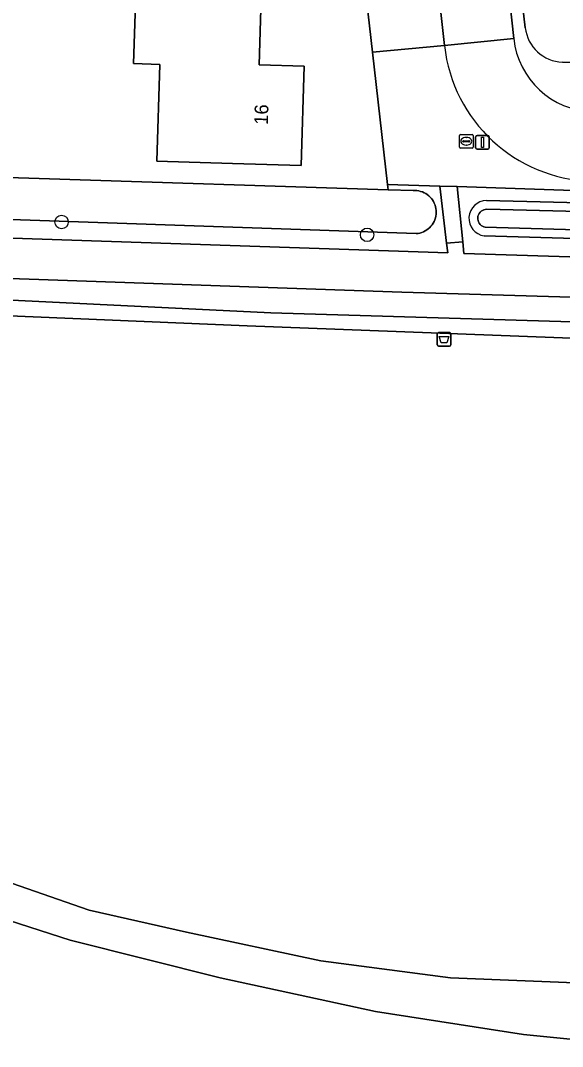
# Model space of a CAD drawing. Extents: x 158455 to 159797, y 387218 to 388672.
# Drawn here: x 159340 to 159379.5, y 387650.8 to 387725.6 of the extents above; entities that cross this region are included whole.
import ezdxf

# ---------------------------------------------------------------- set-up
doc = ezdxf.new("R2010")
doc.units = 0
for name, color, linetype in [('IMGEO_Afvalbak', 7, 'Continuous'), ('IMGEO_Boom', 7, 'Continuous'), ('IMGEO_Erf', 7, 'Continuous'), ('IMGEO_Gemengd_bos', 7, 'Continuous'), ('IMGEO_Groenvoorziening', 7, 'Continuous'), ('IMGEO_Lichtmast', 7, 'Continuous'), ('IMGEO_Oever', 7, 'Continuous'), ('IMGEO_Pand', 7, 'Continuous'), ('IMGEO_Pand_nummerreeks', 7, 'Continuous'), ('IMGEO_Rijbaan_lokaal_open', 7, 'Continuous'), ('IMGEO_Rioolput', 7, 'Continuous'), ('IMGEO_Voetpad_halfverhard', 7, 'Continuous'), ('IMGEO_Voetpad_onverhard', 7, 'Continuous'), ('IMGEO_Voetpad_open', 7, 'Continuous'), ('IMGEO_Waterloop', 7, 'Continuous')]:
    doc.layers.add(name, color=color, linetype=linetype)

msp = doc.modelspace()

# ---------------------------------------------------------------- linework, layer by layer
at = {"layer": 'IMGEO_Afvalbak'}
for p, q in [((159370.339, 387701.93), (159370.339, 387702.73)), ((159370.339, 387702.73), (159370.339, 387701.93)), ((159370.439, 387702.83), (159371.229, 387702.83)), ((159371.229, 387702.83), (159370.439, 387702.83)), ((159371.329, 387702.73), (159371.329, 387701.93)), ((159371.329, 387701.93), (159371.329, 387702.73)), ((159371.229, 387701.83), (159370.439, 387701.83)), ((159370.439, 387701.83), (159371.229, 387701.83))]:
    msp.add_line(p, q, dxfattribs=at)
msp.add_lwpolyline([(159370.482, 387702.544), (159371.186, 387702.544), (159371.037, 387702.074), (159370.631, 387702.074), (159370.482, 387702.544)], dxfattribs=at)
for centre, start, end in [((159370.439, 387702.73), 90, 180), ((159370.439, 387702.73), 90, 180), ((159371.229, 387702.73), 0, 90), ((159371.229, 387702.73), 360, 90), ((159370.439, 387701.93), 180, 270), ((159370.439, 387701.93), 180, 270), ((159371.229, 387701.93), 270, 0), ((159371.229, 387701.93), 270, 0)]:
    msp.add_arc(centre, 0.1, start, end, dxfattribs=at)
at = {"layer": 'IMGEO_Boom'}
for centre in [(159342.986, 387710.887), (159365.231, 387709.952)]:
    msp.add_circle(centre, 0.489, dxfattribs=at)
at = {"layer": 'IMGEO_Erf'}
for points in [[(159371.246, 387773.443), (159373.911, 387750), (159374.027, 387748.976), (159376.749, 387725.042)], [(159239.681, 387717.367), (159366.763, 387713.237), (159366.72, 387713.616), (159365.624, 387723.25), (159362.757, 387748.44), (159362.58, 387750), (159360.049, 387772.242)], [(159357.517, 387727.244), (159357.368, 387722.341), (159360.656, 387722.241), (159360.436, 387714.994), (159355.439, 387715.146), (159349.928, 387715.314), (159350.143, 387722.365), (159348.229, 387722.424), (159348.384, 387727.523)], [(159379.455, 387722.529), (159408.855, 387721.504), (159409.041, 387726.726)]]:
    msp.add_lwpolyline(points, dxfattribs=at)
msp.add_arc((159379.56, 387725.355), 2.828, 186.35556, 267.88014, dxfattribs=at)
at = {"layer": 'IMGEO_Gemengd_bos'}
for points in [[(159500, 387701.435), (159473.064, 387702.088), (159449.131, 387703.361), (159367.768, 387705.775), (159278.689, 387708.876)], [(159280.112, 387707.458), (159332.371, 387705.524), (159358.221, 387704.267), (159404.502, 387702.889), (159434.661, 387701.636), (159471.262, 387701.047), (159500, 387700.264), (159523.962, 387699.431)], [(159491.753, 387698.332), (159441.573, 387700.672), (159396.682, 387701.799), (159356.487, 387703.316), (159310.899, 387705.24), (159303.981, 387705.397), (159280.051, 387706.468)], [(159335.4, 387664.075), (159345.001, 387660.757), (159352.076, 387659.149), (159361.864, 387657.072), (159371.298, 387655.822), (159382.186, 387655.392), (159394.669, 387655.236), (159398.597, 387655.458), (159410.253, 387656.782), (159415.066, 387657.457), (159419.839, 387658.369), (159425.56, 387660), (159445.255, 387666.127), (159463.067, 387670.442), (159474.207, 387672.634), (159475.436, 387672.652), (159487.063, 387673.823), (159490.967, 387674.001), (159515.473, 387672.932)], [(159517.73, 387669.47), (159514.021, 387670.504), (159500, 387670.808), (159490.403, 387671.036), (159486.483, 387670.982), (159482.315, 387670.617), (159478.231, 387670.01), (159472.272, 387668.782), (159464.247, 387667.09), (159456.405, 387664.99), (159437.263, 387659.137), (159432.124, 387657.774), (159414.796, 387654.243), (159403.828, 387651.803), (159400.342, 387651.311), (159395.148, 387650.826), (159393.128, 387651.013), (159388.494, 387650.944), (159383.668, 387650.999), (159376.611, 387651.701), (159365.836, 387653.379), (159354.535, 387655.836), (159343.602, 387658.576), (159334.639, 387661.458)]]:
    msp.add_lwpolyline(points, dxfattribs=at)
at = {"layer": 'IMGEO_Groenvoorziening'}
for points in [[(159337.222, 387709.784), (159371.1, 387708.633), (159371.015, 387709.344), (159370.52, 387713.499), (159366.72, 387713.616), (159366.763, 387713.237), (159368.582, 387713.178), (159368.719, 387713.181), (159368.855, 387713.173), (159368.99, 387713.152), (159369.123, 387713.12), (159369.253, 387713.077), (159369.378, 387713.022), (159369.498, 387712.957), (159369.612, 387712.881), (159369.72, 387712.796), (159369.819, 387712.702), (159369.909, 387712.6), (159369.991, 387712.49), (159370.063, 387712.373), (159370.124, 387712.251), (159370.174, 387712.124), (159370.213, 387711.993), (159370.241, 387711.859), (159370.257, 387711.723), (159370.261, 387711.587), (159370.253, 387711.45), (159370.234, 387711.315), (159370.202, 387711.182), (159370.159, 387711.052), (159370.106, 387710.926), (159370.041, 387710.806), (159369.966, 387710.691), (159369.882, 387710.584), (159369.788, 387710.484), (159369.686, 387710.393), (159369.577, 387710.31), (159369.461, 387710.238), (159369.339, 387710.176), (159369.212, 387710.125), (159369.081, 387710.085), (159368.948, 387710.057), (159368.812, 387710.04), (159239.517, 387714.512)], [(159437.311, 387708.013), (159433.373, 387708.129), (159433.346, 387706.713), (159439.115, 387706.535), (159439.155, 387707.164), (159439.41, 387711.144), (159371.79, 387713.467), (159372.194, 387709.441), (159372.279, 387708.595), (159386.156, 387708.167), (159386.156, 387709.516), (159373.751, 387709.88)], [(159373.925, 387712.451), (159437.299, 387710.866)]]:
    msp.add_lwpolyline(points, dxfattribs=at)
msp.add_arc((159373.937, 387711.159), 1.292, 90.54689, 261.7096, dxfattribs=at)
at = {"layer": 'IMGEO_Lichtmast'}
for p, q in [((159373.132, 387716.285), (159373.132, 387717.085)), ((159373.132, 387717.085), (159373.132, 387716.285)), ((159373.232, 387717.185), (159374.022, 387717.185)), ((159374.022, 387717.185), (159373.232, 387717.185)), ((159374.122, 387717.085), (159374.122, 387716.285)), ((159374.122, 387716.285), (159374.122, 387717.085)), ((159374.022, 387716.185), (159373.232, 387716.185)), ((159373.232, 387716.185), (159374.022, 387716.185))]:
    msp.add_line(p, q, dxfattribs=at)
msp.add_lwpolyline([(159373.552, 387717.06), (159373.702, 387717.06), (159373.702, 387716.31), (159373.552, 387716.31), (159373.552, 387717.06)], dxfattribs=at)
for centre, start, end in [((159373.232, 387717.085), 90, 180), ((159373.232, 387717.085), 90, 180), ((159374.022, 387717.085), 0, 90), ((159374.022, 387717.085), 360, 90), ((159373.232, 387716.285), 180, 270), ((159373.232, 387716.285), 180, 270), ((159374.022, 387716.285), 270, 0), ((159374.022, 387716.285), 270, 0)]:
    msp.add_arc(centre, 0.1, start, end, dxfattribs=at)
at = {"layer": 'IMGEO_Oever'}
for points in [[(159437.299, 387710.866), (159373.925, 387712.451)], [(159437.305, 387708.653), (159373.833, 387710.517), (159373.738, 387710.539), (159373.639, 387710.581), (159373.547, 387710.638), (159373.467, 387710.709), (159373.399, 387710.793), (159373.346, 387710.887), (159373.309, 387710.989), (159373.29, 387711.095), (159373.288, 387711.203), (159373.304, 387711.309), (159373.338, 387711.412), (159373.388, 387711.507), (159373.453, 387711.593), (159373.531, 387711.667), (159373.621, 387711.728), (159373.719, 387711.772), (159373.824, 387711.8), (159373.947, 387711.811), (159437.278, 387710.227)], [(159373.751, 387709.88), (159386.156, 387709.516), (159433.373, 387708.129), (159437.311, 387708.013)]]:
    msp.add_lwpolyline(points, dxfattribs=at)
msp.add_arc((159373.937, 387711.159), 1.292, 90.54689, 261.7096, dxfattribs=at)
at = {"layer": 'IMGEO_Pand'}
msp.add_lwpolyline([(159348.384, 387727.523), (159348.229, 387722.424), (159350.143, 387722.365), (159349.928, 387715.314), (159355.439, 387715.146), (159360.436, 387714.994), (159360.656, 387722.241), (159357.368, 387722.341), (159357.517, 387727.244), (159355.8, 387727.296)], close=True, dxfattribs=at)
at = {"layer": 'IMGEO_Rijbaan_lokaal_open'}
msp.add_lwpolyline([(159373.223, 387748.938), (159373.108, 387750), (159372.922, 387751.711), (159371.508, 387764.318), (159366.393, 387763.744), (159367.774, 387751.64), (159367.961, 387750), (159368.11, 387748.695), (159368.326, 387746.798), (159368.821, 387742.459), (159369.976, 387731.882), (159370.865, 387723.742), (159375.902, 387724.248)], close=True, dxfattribs=at)
msp.add_lwpolyline([(159375.902, 387724.248), (159370.865, 387723.742)], dxfattribs=at)
for centre, radius, start, end in [((159381.884, 387724.945), 11.085, 186.23137, 268.20553), ((159381.846, 387724.893), 5.979, 186.18987, 268.05156)]:
    msp.add_arc(centre, radius, start, end, dxfattribs=at)
at = {"layer": 'IMGEO_Rioolput'}
for p, q in [((159371.949, 387716.342), (159371.949, 387717.194)), ((159372.024, 387717.268), (159372.876, 387717.268)), ((159372.437, 387717.048), (159372.462, 387717.048)), ((159372.95, 387717.194), (159372.95, 387716.342)), ((159372.876, 387716.268), (159372.024, 387716.268)), ((159372.208, 387716.762), (159372.208, 387716.774)), ((159372.646, 387716.725), (159372.248, 387716.725)), ((159372.251, 387716.811), (159372.649, 387716.811)), ((159372.46, 387716.488), (159372.435, 387716.488)), ((159372.692, 387716.774), (159372.692, 387716.762))]:
    msp.add_line(p, q, dxfattribs=at)
for points in [[(159371.949, 387716.342), (159371.949, 387717.194)], [(159372.024, 387717.268), (159372.876, 387717.268)], [(159372.95, 387717.194), (159372.95, 387716.342)], [(159372.876, 387716.268), (159372.024, 387716.268)]]:
    msp.add_lwpolyline(points, dxfattribs=at)
for centre, radius, start, end in [((159372.026, 387717.192), 0.0765, 91.55205, 178.44795), ((159372.026, 387717.192), 0.0765, 91.55205, 178.44795), ((159372.874, 387717.192), 0.0765, 1.55205, 88.44795), ((159372.874, 387717.192), 0.0765, 1.55205, 88.44795), ((159372.026, 387716.344), 0.0765, 181.55205, 268.44795), ((159372.026, 387716.344), 0.0765, 181.55205, 268.44795), ((159372.248, 387716.771), 0.0403, 85.87752, 175.75265), ((159372.245, 387716.761), 0.0366, 178.93798, 274.71019), ((159372.649, 387716.768), 0.043, 264.86636, 352.45326), ((159372.653, 387716.773), 0.0386, 1.73085, 96.63898), ((159372.874, 387716.344), 0.0765, 271.55205, 358.44795), ((159372.874, 387716.344), 0.0765, 271.55205, 358.44795)]:
    msp.add_arc(centre, radius, start, end, dxfattribs=at)
for centre, major_axis, ratio, start_param, end_param in [((159372.436, 387716.768), (-0.387, 0.002), 0.722429, 4.712389, 7.853982), ((159372.461, 387716.768), (-0.39, 0.002), 0.717154, 1.570796, 4.712389)]:
    msp.add_ellipse(centre, major_axis=major_axis, ratio=ratio, start_param=start_param, end_param=end_param, dxfattribs=at)
at = {"layer": 'IMGEO_Voetpad_halfverhard'}
for points in [[(159440.368, 387706.497), (159440.403, 387707.122), (159439.155, 387707.164), (159439.115, 387706.535), (159433.346, 387706.713), (159386.156, 387708.167), (159372.279, 387708.595), (159372.194, 387709.441), (159371.015, 387709.344), (159371.1, 387708.633), (159337.222, 387709.784), (159261.348, 387711.686), (159237.161, 387712.542), (159237.189, 387713.141), (159235.969, 387713.133), (159235.947, 387712.585), (159217.158, 387713.181), (159215.858, 387713.235), (159215.088, 387713.348), (159209.072, 387716.044), (159214.062, 387706.489), (159214.378, 387707.16), (159215.755, 387708.691), (159216.346, 387709.347)], [(159219.536, 387710.377), (159228.91, 387710.397), (159272.122, 387708.724), (159278.689, 387708.876), (159367.768, 387705.775), (159449.131, 387703.361), (159473.064, 387702.088), (159500, 387701.435), (159527.034, 387700.218), (159531.502, 387699.526), (159609.385, 387690.932), (159615.118, 387694.221), (159529.683, 387703.521), (159528.573, 387703.638), (159500, 387704.616), (159440.368, 387706.497)]]:
    msp.add_lwpolyline(points, dxfattribs=at)
at = {"layer": 'IMGEO_Voetpad_onverhard'}
for points in [[(159515.473, 387672.932), (159490.967, 387674.001), (159487.063, 387673.823), (159475.436, 387672.652), (159474.207, 387672.634), (159463.067, 387670.442), (159445.255, 387666.127), (159425.56, 387660), (159419.839, 387658.369), (159415.066, 387657.457), (159410.253, 387656.782), (159398.597, 387655.458), (159394.669, 387655.236), (159382.186, 387655.392), (159371.298, 387655.822), (159361.864, 387657.072), (159352.076, 387659.149), (159345.001, 387660.757), (159335.4, 387664.075)], [(159334.639, 387661.458), (159343.602, 387658.576), (159354.535, 387655.836), (159365.836, 387653.379), (159376.611, 387651.701), (159383.668, 387650.999), (159388.494, 387650.944), (159393.128, 387651.013), (159395.148, 387650.826), (159400.342, 387651.311), (159403.828, 387651.803), (159414.796, 387654.243), (159432.124, 387657.774), (159437.263, 387659.137), (159456.405, 387664.99), (159464.247, 387667.09), (159472.272, 387668.782), (159478.231, 387670.01), (159482.315, 387670.617), (159486.483, 387670.982), (159490.403, 387671.036), (159500, 387670.808)]]:
    msp.add_lwpolyline(points, dxfattribs=at)
at = {"layer": 'IMGEO_Voetpad_open'}
for points in [[(159376.749, 387725.042), (159374.027, 387748.976), (159373.911, 387750), (159371.246, 387773.443)], [(159360.049, 387772.242), (159362.58, 387750), (159362.757, 387748.44), (159365.624, 387723.25), (159370.865, 387723.742), (159369.976, 387731.882), (159368.45, 387731.707), (159366.8, 387746.623), (159368.326, 387746.798), (159368.11, 387748.695), (159367.961, 387750), (159367.774, 387751.64), (159366.248, 387751.466), (159364.025, 387770.966)], [(159370.58, 387772.598), (159371.212, 387766.962), (159371.508, 387764.318), (159372.922, 387751.711), (159373.108, 387750), (159373.223, 387748.938), (159375.902, 387724.248)], [(159370.865, 387723.742), (159365.624, 387723.25), (159366.72, 387713.616), (159370.52, 387713.499), (159371.79, 387713.467), (159439.41, 387711.144), (159440.628, 387711.142), (159442.218, 387711.093), (159454.781, 387750), (159455.159, 387751.171)], [(159433.428, 387720.648), (159409.801, 387721.471), (159408.855, 387721.504), (159379.455, 387722.529)]]:
    msp.add_lwpolyline(points, dxfattribs=at)
msp.add_lwpolyline([(159371.79, 387713.467), (159370.52, 387713.499), (159371.015, 387709.344), (159372.194, 387709.441)], close=True, dxfattribs=at)
for centre, radius, start, end in [((159379.56, 387725.355), 2.828, 186.35556, 267.88014), ((159381.884, 387724.945), 11.085, 186.23137, 268.20553), ((159381.846, 387724.893), 5.979, 186.18987, 268.05156)]:
    msp.add_arc(centre, radius, start, end, dxfattribs=at)
at = {"layer": 'IMGEO_Waterloop'}
for points in [[(159239.517, 387714.512), (159368.812, 387710.04), (159368.948, 387710.057), (159369.081, 387710.085), (159369.212, 387710.125), (159369.339, 387710.176), (159369.461, 387710.238), (159369.577, 387710.31), (159369.686, 387710.393), (159369.788, 387710.484), (159369.882, 387710.584), (159369.966, 387710.691), (159370.041, 387710.806), (159370.106, 387710.926), (159370.159, 387711.052), (159370.202, 387711.182), (159370.234, 387711.315), (159370.253, 387711.45), (159370.261, 387711.587), (159370.257, 387711.723), (159370.241, 387711.859), (159370.213, 387711.993), (159370.174, 387712.124), (159370.124, 387712.251), (159370.063, 387712.373), (159369.991, 387712.49), (159369.909, 387712.6), (159369.819, 387712.702), (159369.72, 387712.796), (159369.612, 387712.881), (159369.498, 387712.957), (159369.378, 387713.022), (159369.253, 387713.077), (159369.123, 387713.12), (159368.99, 387713.152), (159368.855, 387713.173), (159368.719, 387713.181), (159368.582, 387713.178), (159366.763, 387713.237), (159239.681, 387717.367)], [(159437.278, 387710.227), (159373.947, 387711.811), (159373.824, 387711.8), (159373.719, 387711.772), (159373.621, 387711.728), (159373.531, 387711.667), (159373.453, 387711.593), (159373.388, 387711.507), (159373.338, 387711.412), (159373.304, 387711.309), (159373.288, 387711.203), (159373.29, 387711.095), (159373.309, 387710.989), (159373.346, 387710.887), (159373.399, 387710.793), (159373.467, 387710.709), (159373.547, 387710.638), (159373.639, 387710.581), (159373.738, 387710.539), (159373.833, 387710.517), (159437.305, 387708.653)], [(159523.962, 387699.431), (159500, 387700.264), (159471.262, 387701.047), (159434.661, 387701.636), (159404.502, 387702.889), (159358.221, 387704.267), (159332.371, 387705.524), (159280.112, 387707.458)], [(159280.051, 387706.468), (159303.981, 387705.397), (159310.899, 387705.24), (159356.487, 387703.316), (159396.682, 387701.799), (159441.573, 387700.672), (159491.753, 387698.332)]]:
    msp.add_lwpolyline(points, dxfattribs=at)

# ---------------------------------------------------------------- texts
at = {"layer": 'IMGEO_Pand_nummerreeks'}
msp.add_text('16', height=1, rotation=88.26118, dxfattribs=at).set_placement((159358.005, 387717.958))

doc.saveas('drawing.dxf')
